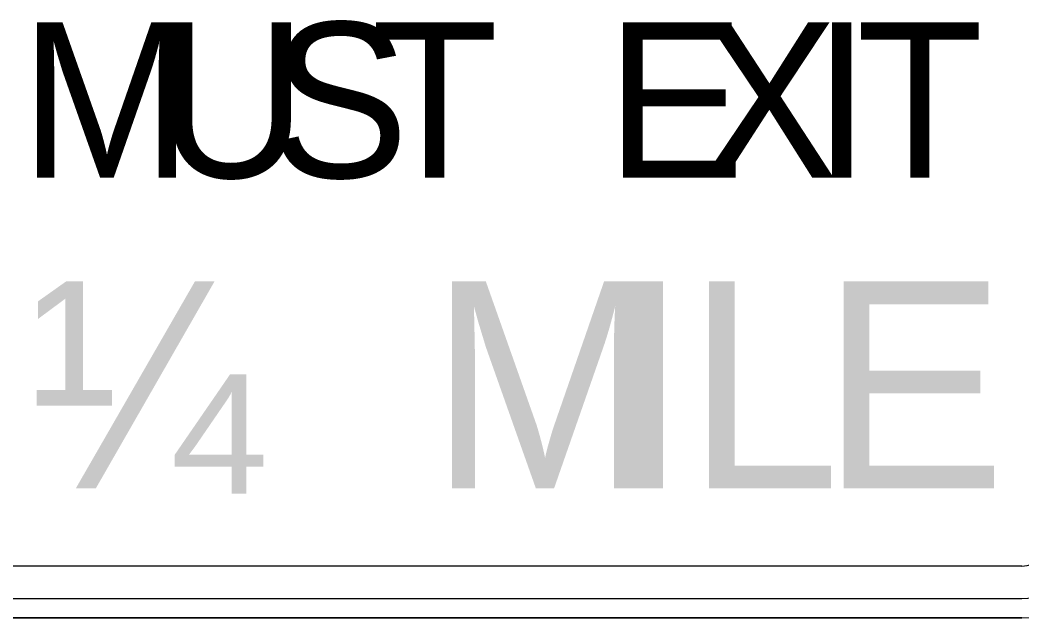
# Model space of a CAD drawing. Extents: x 99999 to 100116, y 99995 to 100013.
# Drawn here: x 100034.2469 to 100034.4886, y 100001.6019 to 100001.7462 of the extents above; entities that cross this region are included whole.
import ezdxf

# ---------------------------------------------------------------- set-up
doc = ezdxf.new("R2010")
doc.units = 0
doc.layers.add('TR_SN_ConstructionSigns', color=7, linetype='Continuous')

msp = doc.modelspace()

# ---------------------------------------------------------------- linework, layer by layer
at = {"layer": 'TR_SN_ConstructionSigns'}
for p, q in [((100034.48855, 100001.6144), (100034.22605, 100001.6144)), ((100034.22605, 100001.60659), (100034.48855, 100001.60659)), ((100034.22605, 100001.6019), (100034.48855, 100001.6019)), ((100034.48855, 100001.6019), (100034.22605, 100001.6019)), ((100034.22605, 100001.6019), (100034.48855, 100001.6019))]:
    msp.add_line(p, q, dxfattribs=at)
for radius in [0.01406, 0.00625, 0.01875, 0.01875, 0.01875]:
    msp.add_arc((100034.48855, 100001.62065), radius, 270, 0, dxfattribs=at)

# ---------------------------------------------------------------- texts
for s, height, p in [('M', 0.0375, (100034.24687, 100001.70815)), ('U', 0.0375, (100034.27987, 100001.70815)), ('S', 0.0375, (100034.30724, 100001.70815)), ('T', 0.0375, (100034.33162, 100001.70815)), ('E', 0.0375, (100034.38824, 100001.70815)), ('X', 0.0375, (100034.41074, 100001.70815)), ('I', 0.0375, (100034.43812, 100001.70815)), ('T', 0.0375, (100034.44862, 100001.70815)), ('¼', 0.05, (100034.24905, 100001.63315)), ('M', 0.05, (100034.34555, 100001.63315)), ('I', 0.05, (100034.38955, 100001.63315)), ('L', 0.05, (100034.40755, 100001.63315)), ('E', 0.05, (100034.44005, 100001.63315))]:
    msp.add_text(s, height=height, dxfattribs=at).set_placement(p)

doc.saveas('drawing.dxf')
